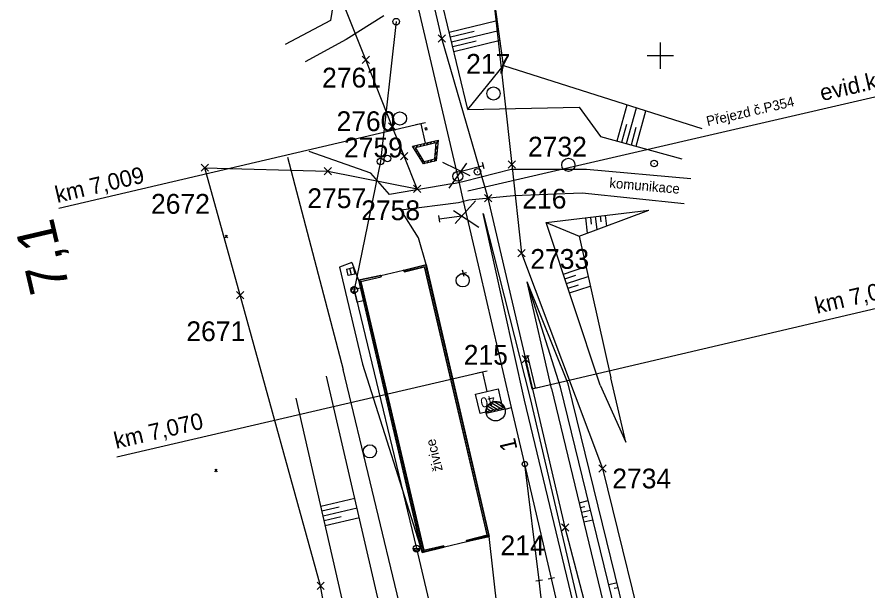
# Model space of a CAD drawing. Extents: x -866402 to -860377, y -1041908 to -1038598.
# Drawn here: x -864197.5 to -864068.5, y -1040581.2 to -1040494.2 of the extents above; entities that cross this region are included whole.
import ezdxf

# ---------------------------------------------------------------- set-up
doc = ezdxf.new("R2010")
doc.units = 0
for name, color, linetype in [('PS 02 trasa', 7, 'Continuous'), ('SZDC', 7, 'Continuous'), ('Vrstva 1', 7, 'Continuous'), ('Vrstva 12', 7, 'Continuous'), ('Vrstva 13', 7, 'Continuous'), ('Vrstva 2', 7, 'Continuous'), ('Vrstva 25', 7, 'Continuous'), ('Vrstva 36', 7, 'Continuous'), ('Vrstva 4', 7, 'Continuous'), ('Vrstva 43', 7, 'Continuous'), ('Vrstva 48', 7, 'Continuous'), ('Vrstva 49', 7, 'Continuous'), ('Vrstva 5', 7, 'Continuous'), ('Vrstva 50', 7, 'Continuous'), ('Vrstva 51', 7, 'Continuous'), ('Vrstva 60', 7, 'Continuous'), ('Vrstva 7', 7, 'Continuous'), ('Vrstva 9', 7, 'Continuous')]:
    doc.layers.add(name, color=color, linetype=linetype)

msp = doc.modelspace()

# ---------------------------------------------------------------- linework, layer by layer
at = {"layer": 'PS 02 trasa'}
msp.add_lwpolyline([(-864092.44, -1040667.81), (-864096.73, -1040643.48), (-864101.6, -1040620.68), (-864114.4, -1040571.57), (-864120.4, -1040546.07), (-864126.1, -1040521.65), (-864133.1, -1040497.42), (-864136.01, -1040484.96), (-864136.16, -1040483.4), (-864136.77, -1040480.68), (-864138.24, -1040475.43), (-864138.78, -1040473.1), (-864144.58, -1040448.28), (-864149.9, -1040424.47), (-864155.58, -1040400.07), (-864161.43, -1040375.87)], dxfattribs=at)
at = {"layer": 'SZDC'}
for points in [[(-864150.41, -1040517.55), (-864136.86, -1040520.2), (-864138.82, -1040515.28), (-864140.63, -1040510.76), (-864144.65, -1040500.67), (-864156.88, -1040470.03), (-864160.33, -1040452.55), (-864161.37, -1040447.28), (-864162.62, -1040440.97), (-864163.01, -1040428.32), (-864163.14, -1040425.97), (-864163.8, -1040414.33), (-864166.59, -1040404.08), (-864183.11, -1040343.21)], [(-864163.47, -1040355.8), (-864153.11, -1040402.25), (-864151.77, -1040408.24), (-864141.64, -1040383.5), (-864136.16, -1040395.65), (-864121.34, -1040428.57), (-864124.99, -1040437.14), (-864137.01, -1040440.86), (-864126.47, -1040480.6), (-864126.25, -1040482.63), (-864122.51, -1040516.53), (-864121.02, -1040529.98), (-864108.77, -1040562.65), (-864093.71, -1040623.91), (-864080.87, -1040663.9), (-864070.5, -1040699.09), (-864073.5, -1040728.47), (-864078.36, -1040748.13), (-864079.13, -1040751.24), (-864090.67, -1040816.12), (-864108.73, -1040902.46), (-864114.59, -1040901.24), (-864124.2, -1040948.66)], [(-864138.75, -1040728.98), (-864138.47, -1040725.87), (-864136.27, -1040677.33), (-864137.29, -1040671.97), (-864138.47, -1040657.89), (-864140.94, -1040638.06), (-864141.38, -1040635.65), (-864151.49, -1040580.44), (-864163.71, -1040536.33), (-864169.06, -1040517.01), (-864150.41, -1040517.55)]]:
    msp.add_lwpolyline(points, dxfattribs=at)
at = {"layer": 'Vrstva 1'}
msp.add_line((-864118.34, -1040579.59), (-864120.53, -1040561.96), dxfattribs=at)
for points in [[(-864122.53, -1040553.39), (-864127.37, -1040532.63), (-864129.82, -1040522.11), (-864130.5, -1040519.13), (-864140.25, -1040477.46), (-864145.98, -1040452.83), (-864147.9, -1040444.58), (-864157.71, -1040402.62), (-864161.97, -1040384.35), (-864165.75, -1040368.12), (-864168.32, -1040357.03), (-864170.79, -1040346.35)], [(-864116.49, -1040579.33), (-864120.53, -1040561.96), (-864122.53, -1040553.39)], [(-864106.24, -1040825.76), (-864103.09, -1040810.5), (-864100.1, -1040795.72), (-864097.36, -1040780.89), (-864095.11, -1040765.45), (-864093.48, -1040749.15), (-864092.63, -1040733.44), (-864092.48, -1040717.35), (-864093.09, -1040701.61), (-864094.53, -1040685.03), (-864096.79, -1040668.55), (-864099.73, -1040652.55), (-864103.2, -1040636.58), (-864106.87, -1040620.67), (-864110.47, -1040605.21), (-864116.49, -1040579.33)], [(-864097.54, -1040711.48), (-864097.87, -1040701.96), (-864099.26, -1040685.52), (-864101.52, -1040669.26), (-864104.38, -1040653.46), (-864107.83, -1040637.59), (-864111.43, -1040621.89), (-864114.88, -1040606.2), (-864115.97, -1040599.59), (-864117.84, -1040584.06), (-864118.34, -1040579.59)]]:
    msp.add_lwpolyline(points, dxfattribs=at)
at = {"layer": 'Vrstva 12'}
msp.add_lwpolyline([(-864135.57, -1040511.27), (-864135.33, -1040511.22), (-864135.39, -1040510.97), (-864135.67, -1040511.04), (-864135.57, -1040511.27)], dxfattribs=at)
at = {"layer": 'Vrstva 13'}
for p, q in [((-864138.95, -1040532.55), (-864135.51, -1040531.71)), ((-864138.86, -1040532.53), (-864135.54, -1040531.75)), ((-864135.75, -1040532.03), (-864138.84, -1040532.75)), ((-864138.8, -1040532.79), (-864135.75, -1040532.05)), ((-864135.75, -1040532.05), (-864135.75, -1040532.03)), ((-864135.75, -1040532.03), (-864126.24, -1040572.87)), ((-864126.23, -1040572.71), (-864135.75, -1040532.05)), ((-864135.51, -1040531.71), (-864135.54, -1040531.75)), ((-864125.93, -1040572.96), (-864135.54, -1040531.75)), ((-864135.51, -1040531.71), (-864125.93, -1040572.94)), ((-864142.38, -1040533.36), (-864145.74, -1040534.08)), ((-864145.74, -1040534.08), (-864136.09, -1040575.34)), ((-864145.72, -1040534.09), (-864142.39, -1040533.33)), ((-864136.09, -1040575.35), (-864145.72, -1040534.09)), ((-864145.47, -1040534.28), (-864142.32, -1040533.58)), ((-864145.41, -1040534.28), (-864142.33, -1040533.58)), ((-864135.91, -1040575.06), (-864145.47, -1040534.28)), ((-864145.41, -1040534.28), (-864135.85, -1040575.03)), ((-864125.93, -1040572.96), (-864129.29, -1040573.77)), ((-864132.85, -1040574.35), (-864132.8, -1040574.35)), ((-864132.73, -1040574.54), (-864132.8, -1040574.57))]:
    msp.add_line(p, q, dxfattribs=at)
for points in [[(-864138.95, -1040532.55), (-864138.8, -1040532.79), (-864138.84, -1040532.75), (-864138.86, -1040532.53), (-864138.95, -1040532.55)], [(-864145.72, -1040534.09), (-864145.47, -1040534.28), (-864145.41, -1040534.28), (-864145.74, -1040534.08), (-864145.72, -1040534.09)], [(-864142.39, -1040533.33), (-864142.32, -1040533.58), (-864142.33, -1040533.58), (-864142.38, -1040533.36), (-864142.39, -1040533.33)], [(-864129.35, -1040573.5), (-864126.23, -1040572.71), (-864126.24, -1040572.87)], [(-864129.35, -1040573.56), (-864126.24, -1040572.87), (-864125.93, -1040572.96)], [(-864129.35, -1040573.56), (-864129.29, -1040573.77), (-864129.3, -1040573.73), (-864129.35, -1040573.5), (-864129.35, -1040573.56)], [(-864129.3, -1040573.73), (-864125.93, -1040572.94), (-864125.93, -1040572.96)], [(-864136.09, -1040575.35), (-864132.8, -1040574.57), (-864132.8, -1040574.35), (-864135.91, -1040575.06)], [(-864135.85, -1040575.03), (-864132.85, -1040574.35), (-864132.73, -1040574.54), (-864136.09, -1040575.34)], [(-864136.09, -1040575.35), (-864135.91, -1040575.06), (-864135.85, -1040575.03), (-864136.09, -1040575.34), (-864136.09, -1040575.35)]]:
    msp.add_lwpolyline(points, dxfattribs=at)
at = {"layer": 'Vrstva 2'}
for p, q in [((-864125.49, -1040554.08), (-864126.35, -1040553.55)), ((-864124.98, -1040553.96), (-864126.2, -1040553.2)), ((-864124.46, -1040553.84), (-864125.97, -1040552.91)), ((-864123.94, -1040553.72), (-864125.64, -1040552.67)), ((-864123.56, -1040553.52), (-864125.17, -1040552.52)), ((-864123.53, -1040553.63), (-864122.53, -1040553.39)), ((-864126.01, -1040554.2), (-864126.41, -1040553.95)), ((-864123.53, -1040553.63), (-864126.38, -1040554.29)), ((-864123.53, -1040553.63), (-864123.53, -1040553.63)), ((-864118.34, -1040579.59), (-864120.53, -1040561.96)), ((-864116.01, -1040579.22), (-864116.98, -1040579.44)), ((-864118.84, -1040579.65), (-864117.84, -1040579.53))]:
    msp.add_line(p, q, dxfattribs=at)
msp.add_lwpolyline([(-864116.49, -1040579.33), (-864120.53, -1040561.96), (-864122.53, -1040553.39)], dxfattribs=at)
for centre, radius in [((-864124.96, -1040553.96), 1.46), ((-864120.53, -1040561.96), 0.4)]:
    msp.add_circle(centre, radius, dxfattribs=at)
msp.add_arc((-864124.95, -1040553.96), 1.46, 13.1108, 193.0716, dxfattribs=at)
at = {"layer": 'Vrstva 25'}
for points in [[(-864140.04, -1040494.86), (-864142.42, -1040516.07), (-864146.39, -1040535.54)], [(-864144.98, -1040537.18), (-864145.95, -1040537.41), (-864146.4, -1040535.46), (-864145.43, -1040535.23), (-864144.98, -1040537.18)], [(-864146.39, -1040535.54), (-864136.96, -1040574.77), (-864129.34, -1040607.19), (-864119.08, -1040631.96), (-864118.63, -1040672.13), (-864118.95, -1040709.63), (-864118.85, -1040746.24)]]:
    msp.add_lwpolyline(points, dxfattribs=at)
at = {"layer": 'Vrstva 36'}
for p, q in [((-864146.86, -1040535.71), (-864146.49, -1040535.11)), ((-864146.5, -1040535.05), (-864146.27, -1040536.03)), ((-864146.59, -1040535.99), (-864146.37, -1040535.63)), ((-864137.46, -1040574.77), (-864136.46, -1040574.77)), ((-864136.9, -1040575.27), (-864137.39, -1040574.77)), ((-864136.56, -1040575.08), (-864136.86, -1040574.77))]:
    msp.add_line(p, q, dxfattribs=at)
for centre, radius in [((-864140.04, -1040494.86), 0.5), ((-864142.42, -1040516.07), 0.5), ((-864141.34, -1040515.62), 0.5), ((-864146.39, -1040535.54), 0.503), ((-864136.96, -1040574.77), 0.503)]:
    msp.add_circle(centre, radius, dxfattribs=at)
for centre, start, end in [((-864146.39, -1040535.54), 103.1231, 283.1231), ((-864136.96, -1040574.77), 180, 0)]:
    msp.add_arc(centre, 0.503, start, end, dxfattribs=at)
at = {"layer": 'Vrstva 4'}
for p, q in [((-864129.16, -1040520.52), (-864057.11, -1040503.84)), ((-864128.84, -1040518.26), (-864132.98, -1040516.22)), ((-864131.98, -1040520.1), (-864129.34, -1040516.32)), ((-864126.81, -1040516.71), (-864130.2, -1040517.58)), ((-864126.69, -1040517.19), (-864126.94, -1040516.22)), ((-864129.82, -1040522.11), (-864130.5, -1040519.13)), ((-864127.99, -1040522.05), (-864131.08, -1040525.47)), ((-864131.34, -1040523.48), (-864127.48, -1040526.02)), ((-864133.6, -1040524.28), (-864133.48, -1040525.27)), ((-864133.54, -1040524.78), (-864130.07, -1040524.33))]:
    msp.add_line(p, q, dxfattribs=at)
at = {"layer": 'Vrstva 43'}
msp.add_lwpolyline([(-864146.81, -1040533.26), (-864147.3, -1040533.38), (-864147.53, -1040532.4), (-864146.56, -1040532.17), (-864146.33, -1040533.15), (-864146.81, -1040533.26), (-864147.04, -1040532.29)], dxfattribs=at)
for centre in [(-864125.29, -1040505.76), (-864139.46, -1040509.54), (-864113.93, -1040516.59), (-864129.95, -1040534.1), (-864144.02, -1040560.04)]:
    msp.add_circle(centre, 1, dxfattribs=at)
at = {"layer": 'Vrstva 48'}
for p, q in [((-864131.99, -1040496.45), (-864124.7, -1040494.69)), ((-864131.81, -1040497.18), (-864128.21, -1040496.31)), ((-864131.64, -1040497.91), (-864124.49, -1040496.19)), ((-864131.46, -1040498.64), (-864127.92, -1040497.79)), ((-864131.29, -1040499.37), (-864124.28, -1040497.68)), ((-864106.55, -1040512.96), (-864105.03, -1040507.47)), ((-864105.11, -1040513.36), (-864103.6, -1040507.93)), ((-864103.66, -1040513.76), (-864102.17, -1040508.38)), ((-864105.83, -1040513.16), (-864105.07, -1040510.43)), ((-864104.38, -1040513.56), (-864103.64, -1040510.86)), ((-864111.33, -1040524.6), (-864111.06, -1040526.93)), ((-864110.59, -1040524.51), (-864110.46, -1040525.59)), ((-864109.85, -1040524.42), (-864109.61, -1040526.4)), ((-864109.1, -1040524.33), (-864108.99, -1040525.23)), ((-864108.36, -1040524.24), (-864108.17, -1040525.86)), ((-864114.68, -1040533.15), (-864111.28, -1040532.02)), ((-864114.44, -1040533.86), (-864112.78, -1040533.31)), ((-864114.21, -1040534.57), (-864110.95, -1040533.49)), ((-864113.97, -1040535.28), (-864112.38, -1040534.76)), ((-864113.74, -1040535.99), (-864110.62, -1040534.96)), ((-864151.45, -1040568.33), (-864146.29, -1040567.14)), ((-864112.3, -1040567.82), (-864110.93, -1040567.49)), ((-864151.29, -1040569.06), (-864148.7, -1040568.47)), ((-864151.12, -1040569.79), (-864145.95, -1040568.6)), ((-864112.12, -1040568.55), (-864111.43, -1040568.38)), ((-864111.94, -1040569.28), (-864110.57, -1040568.94)), ((-864150.95, -1040570.53), (-864148.37, -1040569.93)), ((-864150.78, -1040571.26), (-864145.61, -1040570.07)), ((-864111.77, -1040570), (-864111.08, -1040569.84)), ((-864111.59, -1040570.73), (-864110.21, -1040570.4)), ((-864106.54, -1040579.98), (-864107.79, -1040580.28)), ((-864106.36, -1040580.71), (-864106.98, -1040580.86))]:
    msp.add_line(p, q, dxfattribs=at)
at = {"layer": 'Vrstva 49'}
for p, q in [((-864129.15, -1040508.21), (-864136.71, -1040476.88)), ((-864123.74, -1040501.53), (-864126.57, -1040481.47)), ((-864148.25, -1040484.06), (-864150.01, -1040494.71)), ((-864150.01, -1040494.71), (-864156.85, -1040498.31)), ((-864129.15, -1040508.21), (-864123.74, -1040501.53)), ((-864123.74, -1040501.53), (-864093.69, -1040511.08)), ((-864117.27, -1040525.3), (-864101.71, -1040523.46)), ((-864112.31, -1040527.4), (-864101.71, -1040523.46)), ((-864120.57, -1040552.27), (-864126.85, -1040523.97)), ((-864117.27, -1040525.3), (-864112.31, -1040527.4)), ((-864109.13, -1040549.98), (-864117.27, -1040525.3)), ((-864165.95, -1040527.27), (-864165.59, -1040527.63)), ((-864165.95, -1040527.63), (-864165.59, -1040527.27)), ((-864112.31, -1040527.4), (-864107.5, -1040548.88)), ((-864115.14, -1040550.32), (-864120.18, -1040534.32)), ((-864113.94, -1040549.8), (-864120.18, -1040534.32)), ((-864116.49, -1040550.48), (-864120.18, -1040534.32)), ((-864135.75, -1040612.68), (-864150.58, -1040548.65)), ((-864105.22, -1040558.63), (-864107.5, -1040548.88)), ((-864116.49, -1040550.48), (-864103.72, -1040603.27)), ((-864102.31, -1040602.57), (-864115.14, -1040550.32)), ((-864100.92, -1040602.87), (-864113.94, -1040549.8)), ((-864109.13, -1040549.98), (-864105.22, -1040558.63)), ((-864143.73, -1040601.87), (-864155.22, -1040551.97)), ((-864108.03, -1040604.31), (-864120.57, -1040552.27)), ((-864167.52, -1040562.76), (-864167.16, -1040563.12)), ((-864167.52, -1040563.12), (-864167.16, -1040562.76))]:
    msp.add_line(p, q, dxfattribs=at)
for points in [[(-864141.9, -1040493.96), (-864147.62, -1040497.56), (-864153.85, -1040500.97)], [(-864129.15, -1040508.21), (-864112.27, -1040507.81), (-864109.06, -1040512.27), (-864096.71, -1040515.68)], [(-864126.85, -1040523.97), (-864119.74, -1040552.01), (-864107.48, -1040604.29)]]:
    msp.add_lwpolyline(points, dxfattribs=at)
at = {"layer": 'Vrstva 5'}
for p, q in [((-864100, -1040498), (-864100, -1040502)), ((-864102, -1040500), (-864098, -1040500)), ((-864126.97, -1040548.03), (-864182.39, -1040560.9)), ((-864126.24, -1040547.86), (-864127.7, -1040548.2)), ((-864126.97, -1040548.03), (-864126.29, -1040550.95))]:
    msp.add_line(p, q, dxfattribs=at)
msp.add_lwpolyline([(-864127.99, -1040551.35), (-864124.58, -1040550.56), (-864123.9, -1040553.48), (-864127.31, -1040554.27)], close=True, dxfattribs=at)
at = {"layer": 'Vrstva 50'}
msp.add_line((-864100.95, -1040516.38), (-864100.85, -1040516.38), dxfattribs=at)
msp.add_circle((-864100.9, -1040516.38), 0.5, dxfattribs=at)
at = {"layer": 'Vrstva 51'}
for p, q in [((-864156.52, -1040515.42), (-864148.09, -1040547.63)), ((-864131.29, -1040519.39), (-864141.05, -1040521.08)), ((-864136.66, -1040527.67), (-864139.33, -1040523.41)), ((-864135.51, -1040531.71), (-864136.66, -1040527.67)), ((-864146.77, -1040531.4), (-864148.64, -1040532.09)), ((-864146.77, -1040531.4), (-864145.74, -1040534.08)), ((-864148.64, -1040532.09), (-864145.16, -1040546.79)), ((-864133, -1040610.44), (-864148.09, -1040547.63)), ((-864124.63, -1040584.75), (-864125.93, -1040572.94))]:
    msp.add_line(p, q, dxfattribs=at)
for points in [[(-864141.05, -1040521.08), (-864143.86, -1040517.84), (-864153.23, -1040514.55)], [(-864131.29, -1040519.39), (-864129.71, -1040519.04), (-864122.61, -1040517.22), (-864111.19, -1040517.26), (-864095.38, -1040518.65)], [(-864139.33, -1040523.41), (-864130.59, -1040522.3), (-864129.04, -1040521.91), (-864122.27, -1040521.23), (-864111.85, -1040520.83), (-864096.38, -1040522.44)], [(-864145.74, -1040534.08), (-864142.38, -1040533.36), (-864138.95, -1040532.55), (-864135.51, -1040531.71)], [(-864145.16, -1040546.79), (-864136.09, -1040575.34), (-864132.73, -1040574.54), (-864129.3, -1040573.73), (-864125.93, -1040572.94)]]:
    msp.add_lwpolyline(points, dxfattribs=at)
at = {"layer": 'Vrstva 60'}
for p, q in [((-864132.65, -1040497.87), (-864133.65, -1040496.87)), ((-864132.65, -1040496.97), (-864133.65, -1040497.97)), ((-864133.55, -1040497.87), (-864132.55, -1040496.87)), ((-864133.55, -1040496.97), (-864132.55, -1040497.97)), ((-864133.1, -1040497.42), (-864133.1, -1040497.42)), ((-864144.2, -1040501.12), (-864145.2, -1040500.12)), ((-864144.2, -1040500.22), (-864145.2, -1040501.22)), ((-864145.1, -1040501.12), (-864144.1, -1040500.12)), ((-864145.1, -1040500.22), (-864144.1, -1040501.22)), ((-864144.65, -1040500.67), (-864144.65, -1040500.67)), ((-864140.18, -1040511.21), (-864141.18, -1040510.21)), ((-864140.18, -1040510.31), (-864141.18, -1040511.31)), ((-864141.08, -1040511.21), (-864140.08, -1040510.21)), ((-864141.08, -1040510.31), (-864140.08, -1040511.31)), ((-864140.63, -1040510.76), (-864140.63, -1040510.76)), ((-864138.37, -1040515.73), (-864139.37, -1040514.73)), ((-864138.37, -1040514.83), (-864139.37, -1040515.83)), ((-864139.27, -1040515.73), (-864138.27, -1040514.73)), ((-864139.27, -1040514.83), (-864138.27, -1040515.83)), ((-864138.82, -1040515.28), (-864138.82, -1040515.28)), ((-864122.06, -1040516.98), (-864123.06, -1040515.98)), ((-864122.06, -1040516.08), (-864123.06, -1040517.08)), ((-864122.96, -1040516.98), (-864121.96, -1040515.98)), ((-864122.96, -1040516.08), (-864121.96, -1040517.08)), ((-864168.61, -1040517.46), (-864169.61, -1040516.46)), ((-864168.61, -1040516.56), (-864169.61, -1040517.56)), ((-864169.51, -1040517.46), (-864168.51, -1040516.46)), ((-864169.51, -1040516.56), (-864168.51, -1040517.56)), ((-864169.06, -1040517.01), (-864169.06, -1040517.01)), ((-864149.96, -1040518), (-864150.96, -1040517)), ((-864149.96, -1040517.1), (-864150.96, -1040518.1)), ((-864150.86, -1040518), (-864149.86, -1040517)), ((-864150.86, -1040517.1), (-864149.86, -1040518.1)), ((-864122.51, -1040516.53), (-864122.51, -1040516.53)), ((-864150.41, -1040517.55), (-864150.41, -1040517.55)), ((-864136.41, -1040520.65), (-864137.41, -1040519.65)), ((-864136.41, -1040519.75), (-864137.41, -1040520.75)), ((-864137.31, -1040520.65), (-864136.31, -1040519.65)), ((-864137.31, -1040519.75), (-864136.31, -1040520.75)), ((-864136.86, -1040520.2), (-864136.86, -1040520.2)), ((-864125.65, -1040522.1), (-864126.65, -1040521.1)), ((-864125.65, -1040521.2), (-864126.65, -1040522.2)), ((-864126.55, -1040522.1), (-864125.55, -1040521.1)), ((-864126.55, -1040521.2), (-864125.55, -1040522.2)), ((-864126.1, -1040521.65), (-864126.1, -1040521.65)), ((-864120.57, -1040530.44), (-864121.57, -1040529.44)), ((-864120.57, -1040529.54), (-864121.57, -1040530.54)), ((-864121.47, -1040530.44), (-864120.47, -1040529.44)), ((-864121.47, -1040529.54), (-864120.47, -1040530.54)), ((-864121.02, -1040529.98), (-864121.02, -1040529.98)), ((-864163.26, -1040536.78), (-864164.26, -1040535.78)), ((-864163.26, -1040535.88), (-864164.26, -1040536.88)), ((-864164.16, -1040536.78), (-864163.16, -1040535.78)), ((-864164.16, -1040535.88), (-864163.16, -1040536.88)), ((-864163.71, -1040536.33), (-864163.71, -1040536.33)), ((-864119.95, -1040546.52), (-864120.95, -1040545.52)), ((-864119.95, -1040545.62), (-864120.95, -1040546.62)), ((-864120.85, -1040546.52), (-864119.85, -1040545.52)), ((-864120.85, -1040545.62), (-864119.85, -1040546.62)), ((-864120.4, -1040546.07), (-864120.4, -1040546.07)), ((-864108.32, -1040563.1), (-864109.32, -1040562.1)), ((-864108.32, -1040562.2), (-864109.32, -1040563.2)), ((-864109.22, -1040563.1), (-864108.22, -1040562.1)), ((-864109.22, -1040562.2), (-864108.22, -1040563.2)), ((-864108.77, -1040562.65), (-864108.77, -1040562.65)), ((-864113.95, -1040572.02), (-864114.95, -1040571.02)), ((-864113.95, -1040571.12), (-864114.95, -1040572.12)), ((-864114.84, -1040572.02), (-864113.84, -1040571.02)), ((-864114.84, -1040571.12), (-864113.84, -1040572.12)), ((-864114.4, -1040571.57), (-864114.4, -1040571.57)), ((-864151.04, -1040580.89), (-864152.04, -1040579.89)), ((-864151.04, -1040579.99), (-864152.04, -1040580.99)), ((-864151.94, -1040580.89), (-864150.94, -1040579.89)), ((-864151.94, -1040579.99), (-864150.94, -1040580.99)), ((-864151.49, -1040580.44), (-864151.49, -1040580.44))]:
    msp.add_line(p, q, dxfattribs=at)
at = {"layer": 'Vrstva 7'}
for p, q in [((-864136.31, -1040510.36), (-864191.18, -1040523.18)), ((-864135.58, -1040510.19), (-864137.04, -1040510.53)), ((-864136.31, -1040510.36), (-864135.62, -1040513.29)), ((-864137.57, -1040513.74), (-864133.68, -1040512.83)), ((-864137.11, -1040513.94), (-864134, -1040513.21)), ((-864136.94, -1040513.9), (-864136.71, -1040513.54)), ((-864136.42, -1040513.78), (-864136.2, -1040513.42)), ((-864135.9, -1040513.66), (-864135.68, -1040513.3)), ((-864135.39, -1040513.54), (-864135.16, -1040513.18)), ((-864134.87, -1040513.42), (-864134.65, -1040513.06)), ((-864134.35, -1040513.3), (-864134.13, -1040512.94)), ((-864134, -1040513.21), (-864134.23, -1040515.73)), ((-864134.02, -1040513.47), (-864133.69, -1040512.93)), ((-864133.68, -1040512.83), (-864133.97, -1040515.98)), ((-864135.91, -1040516.43), (-864137.57, -1040513.74)), ((-864137.43, -1040513.98), (-864137.23, -1040513.66)), ((-864137.21, -1040514.33), (-864137.04, -1040514.06)), ((-864135.79, -1040516.1), (-864137.11, -1040513.94)), ((-864136.99, -1040514.69), (-864136.82, -1040514.42)), ((-864136.77, -1040515.05), (-864136.6, -1040514.78)), ((-864134.18, -1040515.14), (-864133.84, -1040514.6)), ((-864134.1, -1040514.31), (-864133.76, -1040513.77)), ((-864136.55, -1040515.41), (-864136.38, -1040515.14)), ((-864136.33, -1040515.76), (-864136.16, -1040515.49)), ((-864136.11, -1040516.12), (-864135.94, -1040515.85)), ((-864133.97, -1040515.98), (-864135.91, -1040516.43)), ((-864135.85, -1040516.42), (-864135.63, -1040516.06)), ((-864134.23, -1040515.73), (-864135.79, -1040516.1)), ((-864135.34, -1040516.3), (-864135.11, -1040515.94)), ((-864134.82, -1040516.18), (-864134.59, -1040515.82)), ((-864134.3, -1040516.06), (-864133.92, -1040515.44)), ((-864127.75, -1040517.62), (-864127.65, -1040517.62)), ((-864130.34, -1040533.13), (-864129.37, -1040532.9)), ((-864129.74, -1040533.5), (-864129.97, -1040532.53))]:
    msp.add_line(p, q, dxfattribs=at)
for centre, radius in [((-864127.7, -1040517.62), 0.5), ((-864130.69, -1040518.32), 0.75)]:
    msp.add_circle(centre, radius, dxfattribs=at)
at = {"layer": 'Vrstva 9'}
for p, q in [((-864119.2, -1040550.48), (-864064.58, -1040537.7)), ((-864120.05, -1040545.54), (-864120.63, -1040545.68)), ((-864120.63, -1040545.68), (-864119.49, -1040550.55)), ((-864118.91, -1040550.41), (-864120.05, -1040545.54)), ((-864119.49, -1040550.55), (-864118.91, -1040550.41)), ((-864118.91, -1040550.41), (-864118.33, -1040550.28))]:
    msp.add_line(p, q, dxfattribs=at)

# ---------------------------------------------------------------- texts
at = {"layer": 'Vrstva 2'}
msp.add_text('1', height=2.5, rotation=103.0912, dxfattribs=at).set_placement((-864121.63, -1040559.67))
at = {"layer": 'Vrstva 4'}
for s, height, rotation, p in [('evid.km 7,098', 2.5, 12.9272, (-864075.48, -1040506.92)), ('Přejezd č.P354', 1.5, 13.0341, (-864092.81, -1040510.72))]:
    msp.add_text(s, height=height, rotation=rotation, dxfattribs=at).set_placement(p)
at = {"layer": 'Vrstva 5'}
for s, height, rotation, p in [('40', 1.5, 193.1231, (-864125.23, -1040551.48)), ('km 7,070', 2.5, 13.0763, (-864182.5, -1040559.67))]:
    msp.add_text(s, height=height, rotation=rotation, dxfattribs=at).set_placement(p)
at = {"layer": 'Vrstva 51'}
for s, rotation, p in [('komunikace', 355.0007, (-864107.76, -1040520.04)), ('živice', 103.5068, (-864132.96, -1040562.9))]:
    msp.add_text(s, height=1.5, rotation=rotation, dxfattribs=at).set_placement(p)
at = {"layer": 'Vrstva 60'}
for s, p in [('217', (-864129.43, -1040502.76)), ('2761', (-864151.27, -1040504.85)), ('2760', (-864149.08, -1040511.46)), ('2732', (-864120.05, -1040515.32)), ('2759', (-864147.94, -1040515.45)), ('2672', (-864177.21, -1040523.99)), ('2757', (-864153.51, -1040523.14)), ('216', (-864120.91, -1040523.21)), ('2758', (-864145.34, -1040524.97)), ('2733', (-864119.7, -1040532.35)), ('2671', (-864171.85, -1040543.32)), ('215', (-864129.79, -1040546.89)), ('2734', (-864107.27, -1040565.65)), ('214', (-864124.22, -1040575.79))]:
    msp.add_text(s, height=3, dxfattribs=at).set_placement(p)
at = {"layer": 'Vrstva 7'}
for s, height, rotation, p in [('km 7,009', 2.5, 13.147, (-864191.43, -1040522.36)), ('7,1', 6, 103.1688, (-864189.54, -1040535.31))]:
    msp.add_text(s, height=height, rotation=rotation, dxfattribs=at).set_placement(p)
at = {"layer": 'Vrstva 9'}
msp.add_text('km 7,066', height=2.5, rotation=13.1231, dxfattribs=at).set_placement((-864076.23, -1040539.18))

doc.saveas('drawing.dxf')
